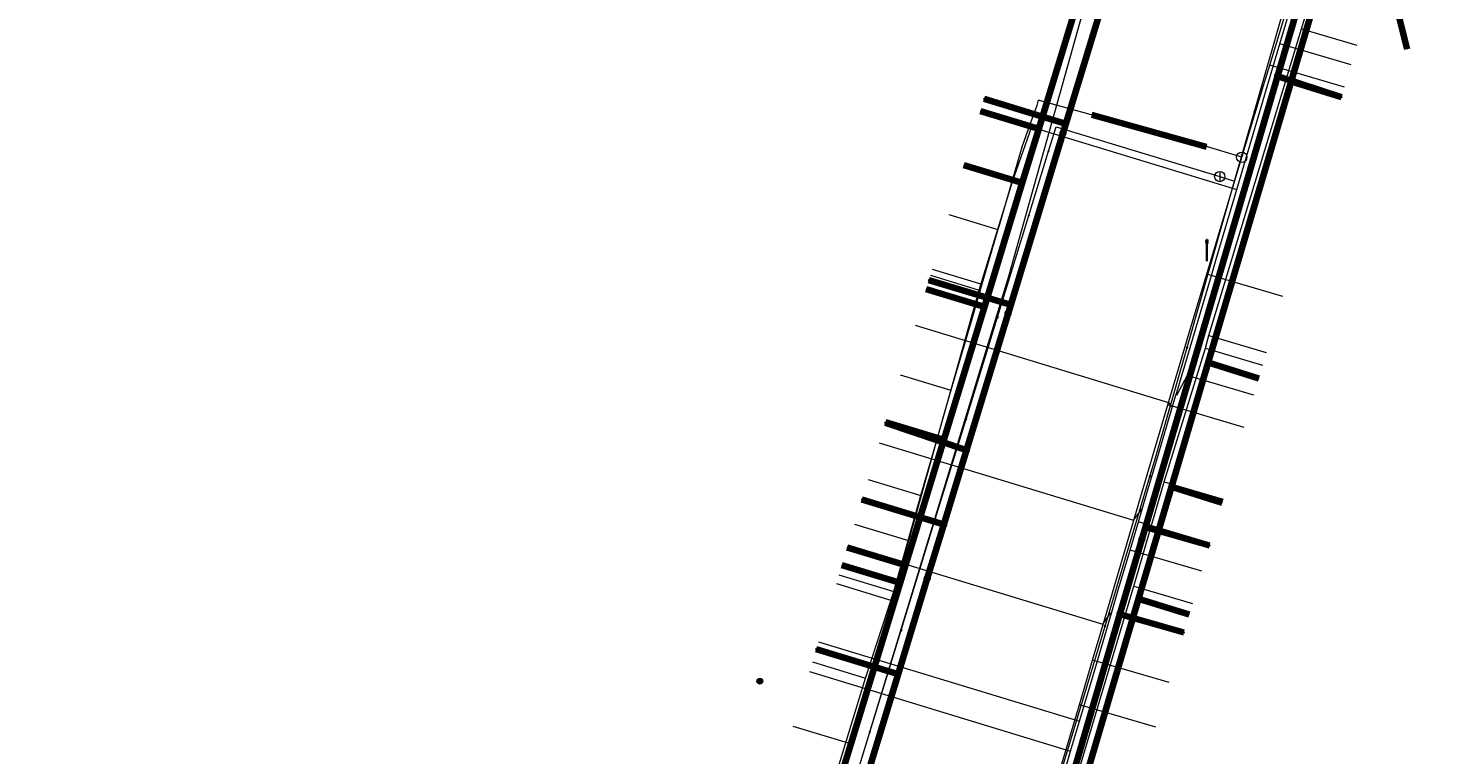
# Model space of a CAD drawing. Extents: x 152558 to 154479, y 462974 to 463683.
# Tile 340 of 638: x 154090 to 154144, y 463283 to 463311. Entities that reach past the tile are written whole.
import ezdxf
from ezdxf.enums import TextEntityAlignment as Align
from ezdxf.lldxf.tags import DXFTag

# ---------------------------------------------------------------- set-up
doc = ezdxf.new("R2010")
doc.units = 0
doc.header["$LTSCALE"] = 0.2
doc.layers.get('0').update_dxf_attribs({"linetype": 'CONTINUOUS'})
for name, color, linetype, lineweight in [('B-RO-KL-DATA_COAXIAAL_17_ZIGGO BV-G', 90, 'KL-DATA-N', 18), ('B-RO-KL-DATA_COAXIAAL_7_ZIGGO BV-G', 90, 'KL-DATA-N', 18), ('B-RO-KL-DATA_DUCT_ZIGGO BV-G', 90, 'CONTINUOUS', 100), ('B-RO-KL-DATA_HULPSTUK_KPN BV-S', 90, 'CONTINUOUS', 25), ('B-RO-KL-DATA_KABELBED_KPN BV-G', 90, 'CONTINUOUS', 100), ('B-RO-KL-DATA_KABELBED_ZIGGO BV-G', 90, 'CONTINUOUS', 100), ('B-RO-KL-DATA_REGGEFIBER OPERATOR BV-G', 90, 'KL-DATA-N', 18), ('B-RO-KL-ET_LS_400 V_STEDIN NETBEHEER BV-G', 190, 'KL-LS-N', 18), ('B-RO-KL-ET_LS_GEMEENTE AMERSFOORT-S', 190, 'CONTINUOUS', 25), ('B-RO-KL-GAS_LD_HULPSTUK_STEDIN NETBEHEER BV-S', 50, 'CONTINUOUS', 25), ('B-RO-KL-GAS_LD_MANTELBUIS_ASBESTCEMENT_124_STEDIN NETBEHEER BV-G', 50, 'CONTINUOUS', 100), ('B-RO-KL-GAS_LD_PE_32_0.1 BAR_STEDIN NETBEHEER BV-G', 50, 'KL-GAS-LD-N', 18), ('B-RO-KL-GAS_LD_PVC_63_0.1 BAR_STEDIN NETBEHEER BV-G', 50, 'KL-GAS-LD-N', 18), ('B-RO-KL-WATER_100_VITENS-G', 170, 'KL-WATER-N', 18), ('B-RO-KL-WATER_HULPSTUK_VITENS-S', 170, 'CONTINUOUS', 25)]:
    doc.layers.add(name, color=color, linetype=linetype, lineweight=lineweight)
doc.styles.add('NLCS-ISO', font='NLCS-ISO.ttf')
tags = doc.linetypes.add('KL-DATA-N', pattern='A,4,-1,[101,NLCS.SHX,S=0.5,R=0,X=0,Y=0],-1,4,-1,["D",Standard,S=1,R=0,X=-0.25,Y=-0.5],-1.5', length=12.5).pattern_tags.tags
tags[18] = DXFTag(74, 10)
tags = doc.linetypes.add('KL-GAS-LD-N', pattern='A,4,-1,[69,NLCS.SHX,S=0.5,R=0,X=0,Y=0],-1,4,-1,["L",Standard,S=1,R=0,X=0.25,Y=-0.5],-2', length=13).pattern_tags.tags
tags[18] = DXFTag(74, 10)
tags = doc.linetypes.add('KL-LS-N', pattern='A,4,-1,[103,NLCS.SHX,S=0.75,R=0,X=0,Y=0],-1,4,-1,["L",Standard,S=1,R=0,X=0,Y=-0.5],-2', length=13).pattern_tags.tags
tags[18] = DXFTag(74, 10)
doc.linetypes.add('KL-WATER-N', pattern='A,7,-0.5,[168,NLCS.SHX,S=0.75,R=0,X=0.75,Y=0],-2', length=9.5)

# ---------------------------------------------------------------- blocks, each defined once
blk = doc.blocks.new('SKL-WTB_HULP_T STUK-SO')
at = {"color": 0, "linetype": 'ByBlock', "lineweight": 18}
blk.add_circle((0, 0), 1, dxfattribs=at)
at = {"color": 0, "linetype": 'ByBlock', "lineweight": -2, "style": 'NLCS-ISO'}
blk.add_text('T', height=1, dxfattribs=at).set_placement((0, 0), align=Align.MIDDLE_CENTER)
at = {"color": 0, "linetype": 'ByBlock', "lineweight": 18, "style": 'NLCS-ISO', "flags": 1}
for tag, p in [('TYPE', (1.5, 0)), ('OMSCHRIJVING', (1.5, -3)), ('LABEL', (1.5, -1.5))]:
    blk.add_attdef(tag, p, '', height=1, dxfattribs=at)
blk = doc.blocks.new('SKL-WTB_HULP_AFSLUITER-SO')
at = {"color": 0, "linetype": 'ByBlock', "lineweight": 18}
blk.add_lwpolyline([(0, 0.8), (0, -0.8)], dxfattribs=at)
blk.add_circle((0, 0), 1, dxfattribs=at)
at = {"color": 0, "linetype": 'ByBlock', "lineweight": 18, "style": 'NLCS-ISO', "flags": 1}
for tag, p in [('TYPE', (1.5, 0)), ('OMSCHRIJVING', (1.5, -3)), ('LABEL', (1.5, -1.5))]:
    blk.add_attdef(tag, p, '', height=1, dxfattribs=at)
blk = doc.blocks.new('SKL-WTB_HULP_OVERIG-SO')
at = {"color": 0, "linetype": 'ByBlock', "lineweight": 18}
for points in [[(-0.14, 0.14), (0.14, -0.14)], [(0.14, 0.14), (-0.14, -0.14)]]:
    blk.add_lwpolyline(points, dxfattribs=at)
at = {"color": 0, "linetype": 'ByBlock', "lineweight": 18, "style": 'NLCS-ISO', "flags": 1}
for tag, p in [('TYPE', (1.5, 0)), ('OMSCHRIJVING', (1.5, -3)), ('LABEL', (1.5, -1.5))]:
    blk.add_attdef(tag, p, '', height=1, dxfattribs=at)
blk = doc.blocks.new('SKL-WTB_HULP_MOF-SO')
at = {"linetype": 'ByBlock', "lineweight": 18}
h = blk.add_hatch(color=0, dxfattribs=at)
h.dxf.hatch_style = 1
h.paths.add_polyline_path([(-0.5625, 0, 1), (0.5625, 0, 1)])
at = {"color": 0, "linetype": 'ByBlock', "lineweight": 18}
blk.add_circle((0, 0), 0.5625, dxfattribs=at)
at = {"color": 0, "linetype": 'ByBlock', "lineweight": 18, "style": 'NLCS-ISO', "flags": 1}
for tag, p in [('TYPE', (1.5, 0)), ('OMSCHRIJVING', (1.5, -3)), ('LABEL', (1.5, -1.5))]:
    blk.add_attdef(tag, p, '', height=1, dxfattribs=at)
blk = doc.blocks.new('SKL-ET_LS_MAST-SO')
for p, q in [((-0.05, 2.07), (0.05, 2.07)), ((-0.05, -2), (0.05, -2))]:
    blk.add_line(p, q)
for points in [[(-0.18, 1.76), (-0.22, 1.76), (-0.22, 1.84), (-0.18, 1.84), (-0.18, 1.79)], [(-0.18, 1.49), (-0.22, 1.49), (-0.22, 1.57), (-0.18, 1.57), (-0.18, 1.52)], [(-0.18, 1.79), (-0.05, 1.79)], [(-0.18, 1.76), (-0.05, 1.76)], [(-0.18, 1.52), (-0.05, 1.52)], [(-0.18, 1.49), (-0.05, 1.49)], [(-0.05, -2), (-0.05, 2.07)], [(0.05, -2), (0.05, 2.07)], [(0.18, 1.92), (0.05, 1.92)], [(0.18, 1.89), (0.05, 1.89)], [(0.18, 1.66), (0.05, 1.66)], [(0.18, 1.63), (0.05, 1.63)], [(0.18, 1.39), (0.05, 1.39)], [(0.18, 1.36), (0.05, 1.36)], [(0.18, 1.89), (0.22, 1.89), (0.22, 1.97), (0.18, 1.97), (0.18, 1.92)], [(0.18, 1.63), (0.22, 1.63), (0.22, 1.71), (0.18, 1.71), (0.18, 1.66)], [(0.18, 1.36), (0.22, 1.36), (0.22, 1.44), (0.18, 1.44), (0.18, 1.39)]]:
    blk.add_lwpolyline(points)

msp = doc.modelspace()

# ---------------------------------------------------------------- linework, layer by layer
at = {"layer": 'B-RO-KL-DATA_COAXIAAL_17_ZIGGO BV-G', "flags": 128}
for points in [[(154029.423, 463067.701), (154029.759, 463068.216), (154030.431, 463067.778), (154032.513, 463066.421), (154034.757, 463064.958), (154035.105, 463064.731), (154035.088, 463064.739), (154037.116, 463063.552), (154038.186, 463062.976), (154039.185, 463062.438), (154041.293, 463061.398), (154042.618, 463060.802), (154043.436, 463060.434), (154045.612, 463059.547), (154049.426, 463058.097), (154049.598, 463058.048), (154053.749, 463056.86), (154054.222, 463056.717), (154055.179, 463056.426), (154062.379, 463054.242), (154063.034, 463054.043), (154063.416, 463053.927), (154065.581, 463064.581), (154065.683, 463065.086), (154065.733, 463065.331), (154065.783, 463065.576), (154066.035, 463066.813), (154066.141, 463067.338), (154067.908, 463073.246), (154068.235, 463074.339), (154068.378, 463074.818), (154069.069, 463077.126), (154069.557, 463078.757), (154071.085, 463083.865), (154073.364, 463091.552), (154074.202, 463094.379), (154075.223, 463097.823), (154075.892, 463100.08), (154076.49, 463102.097), (154076.747, 463102.964), (154077.918, 463106.914), (154078.281, 463108.137), (154078.839, 463110.019), (154078.979, 463110.486), (154080.627, 463115.995), (154082.046, 463120.735), (154082.419, 463121.982), (154084.628, 463129.363), (154085.76, 463133.145), (154087.15, 463137.791), (154087.208, 463137.986), (154089.173, 463144.55), (154090.892, 463150.296), (154091.248, 463151.484), (154093.273, 463158.25), (154093.961, 463160.549), (154094.978, 463163.947), (154097.098, 463171.032), (154098.485, 463175.667), (154099.623, 463179.468), (154099.852, 463180.234), (154101.902, 463187.084), (154102.176, 463188), (154102.218, 463188.14), (154102.339, 463188.546), (154103.573, 463192.668), (154104.95, 463197.267), (154105.35, 463198.604), (154105.692, 463199.745), (154106.347, 463201.907), (154107.668, 463206.268), (154109.986, 463213.926), (154112.009, 463220.604), (154112.984, 463224.011), (154113.107, 463224.444), (154113.176, 463224.684), (154113.245, 463224.924), (154113.314, 463225.164), (154113.383, 463225.404), (154113.752, 463226.697), (154114.681, 463229.943), (154114.925, 463230.798), (154115.069, 463231.3), (154116.966, 463237.403), (154117.855, 463240.265), (154118.861, 463243.503), (154119.375, 463245.238), (154120.117, 463247.745), (154120.83, 463250), (154121.727, 463252.934), (154122.93, 463256.871), (154124.576, 463262.255), (154124.763, 463262.888), (154125.681, 463266.002), (154128.19, 463274.512), (154129.486, 463278.909), (154129.801, 463279.979), (154130, 463280.653), (154130.509, 463282.378), (154132.517, 463289.187), (154133.79, 463293.506), (154135.205, 463298.304), (154138.408, 463309.168), (154140.696, 463316.923), (154141.004, 463317.969), (154142.06, 463321.549), (154143.28, 463325.687), (154145.538, 463333.347), (154145.833, 463334.348), (154146.358, 463336.128), (154153.347, 463335.311), (154160.381, 463335.067), (154167.181, 463335.385), (154167.411, 463335.396), (154168.811, 463335.576), (154168.413, 463334.85), (154168.17, 463334.406), (154168.055, 463334.197), (154167.746, 463333.633), (154167.455, 463333.103), (154167.402, 463333.006), (154167.318, 463332.853), (154167.079, 463332.418), (154166.84, 463331.982), (154167.495, 463331.589), (154167.996, 463331.289), (154168.335, 463331.085), (154168.284, 463330.999)], [(154121.26, 463222.009), (154121.106, 463221.509), (154119.049, 463222.143), (154118.004, 463222.465), (154117.14, 463222.731), (154115.992, 463223.085), (154113.804, 463223.758), (154112.984, 463224.011), (154113.107, 463224.444), (154113.176, 463224.684), (154113.245, 463224.924), (154113.314, 463225.164), (154113.383, 463225.404), (154113.752, 463226.697), (154114.681, 463229.943), (154114.925, 463230.798), (154115.069, 463231.3), (154116.966, 463237.403), (154117.855, 463240.265), (154118.861, 463243.503), (154119.375, 463245.238), (154120.117, 463247.745), (154120.83, 463250), (154121.727, 463252.934), (154122.93, 463256.871), (154124.576, 463262.255), (154124.763, 463262.888), (154125.681, 463266.002), (154128.19, 463274.512), (154129.486, 463278.909), (154129.801, 463279.979), (154130, 463280.653), (154130.509, 463282.378), (154132.517, 463289.187), (154133.79, 463293.506), (154135.205, 463298.304), (154138.408, 463309.168), (154140.696, 463316.923), (154141.004, 463317.969), (154142.06, 463321.549), (154143.28, 463325.687), (154145.538, 463333.347), (154145.833, 463334.348), (154146.358, 463336.128), (154153.347, 463335.311), (154160.381, 463335.067), (154167.181, 463335.385), (154167.411, 463335.396), (154168.811, 463335.576), (154168.413, 463334.85), (154168.17, 463334.406), (154168.055, 463334.197), (154167.746, 463333.633), (154167.455, 463333.103), (154167.402, 463333.006), (154167.318, 463332.853), (154167.079, 463332.418), (154166.84, 463331.982), (154167.495, 463331.589), (154167.996, 463331.289), (154168.335, 463331.085), (154168.284, 463330.999)], [(154120.958, 462987.819), (154120.001, 462988.092), (154120.028, 462988.188), (154120.055, 462988.284), (154120.083, 462988.38), (154120.138, 462988.573), (154119.942, 462988.629), (154115.31, 462989.247), (154114.779, 462989.398), (154117.263, 462997.747), (154117.277, 462997.795), (154117.353, 462998.048), (154118.486, 463001.854), (154119.86, 463003.272), (154120.988, 463004.21), (154121.556, 463004.721), (154121.981, 463005.428), (154129.22, 463033.412), (154129.153, 463033.787), (154128.861, 463034.161), (154128.4, 463034.481), (154130.728, 463033.802), (154132.44, 463033.303), (154132.972, 463033.148), (154133.217, 463033.077), (154133.554, 463032.979), (154134.362, 463035.752), (154135.133, 463043.855), (154135.128, 463043.856), (154126.108, 463046.44), (154100.207, 463054.123), (154097.399, 463054.694), (154067.442, 463063.942), (154067.032, 463064.437), (154066.649, 463064.812), (154066.348, 463065.256), (154066.14, 463065.75), (154066.035, 463066.276), (154066.035, 463066.813), (154066.141, 463067.338), (154067.908, 463073.246), (154068.235, 463074.339), (154068.378, 463074.818), (154069.069, 463077.126), (154069.557, 463078.757), (154071.085, 463083.865), (154073.364, 463091.552), (154074.202, 463094.379), (154075.223, 463097.823), (154075.892, 463100.08), (154076.49, 463102.097), (154076.747, 463102.964), (154077.918, 463106.914), (154078.281, 463108.137), (154078.839, 463110.019), (154078.979, 463110.486), (154080.627, 463115.995), (154082.046, 463120.735), (154082.419, 463121.982), (154084.628, 463129.363), (154085.76, 463133.145), (154087.15, 463137.791), (154087.208, 463137.986), (154089.173, 463144.55), (154090.892, 463150.296), (154091.248, 463151.484), (154093.273, 463158.25), (154093.961, 463160.549), (154094.978, 463163.947), (154097.098, 463171.032), (154098.485, 463175.667), (154099.623, 463179.468), (154099.852, 463180.234), (154101.902, 463187.084), (154102.176, 463188), (154102.218, 463188.14), (154102.339, 463188.546), (154103.573, 463192.668), (154104.95, 463197.267), (154105.35, 463198.604), (154105.692, 463199.745), (154106.347, 463201.907), (154107.668, 463206.268), (154109.986, 463213.926), (154112.009, 463220.604), (154112.984, 463224.011), (154113.107, 463224.444), (154113.176, 463224.684), (154113.245, 463224.924), (154113.314, 463225.164), (154113.383, 463225.404), (154113.752, 463226.697), (154114.681, 463229.943), (154114.925, 463230.798), (154115.069, 463231.3), (154116.966, 463237.403), (154117.855, 463240.265), (154118.861, 463243.503), (154119.375, 463245.238), (154120.117, 463247.745), (154120.83, 463250), (154121.727, 463252.934), (154122.93, 463256.871), (154124.576, 463262.255), (154124.763, 463262.888), (154125.681, 463266.002), (154128.19, 463274.512), (154129.486, 463278.909), (154129.801, 463279.979), (154130, 463280.653), (154130.509, 463282.378), (154132.517, 463289.187), (154133.79, 463293.506), (154135.205, 463298.304), (154138.408, 463309.168), (154140.696, 463316.923), (154141.004, 463317.969), (154142.06, 463321.549), (154143.28, 463325.687), (154145.538, 463333.347), (154147.832, 463332.656), (154150.74, 463331.14), (154156.152, 463328.32), (154158.551, 463327.07), (154162.502, 463324.904), (154162.629, 463324.835), (154162.853, 463324.712), (154163.126, 463325.209), (154163.171, 463325.292), (154163.868, 463326.562), (154165.89, 463330.249), (154166.058, 463330.556), (154166.153, 463330.729), (154166.421, 463331.217), (154166.541, 463331.436), (154166.649, 463331.633), (154166.661, 463331.655), (154166.781, 463331.874), (154167.43, 463331.512), (154167.876, 463331.244), (154168.284, 463330.999)], [(154130.119, 463279.882), (154129.801, 463279.979), (154130, 463280.653), (154130.509, 463282.378), (154132.517, 463289.187), (154133.79, 463293.506), (154135.205, 463298.304), (154138.408, 463309.168), (154140.696, 463316.923), (154141.004, 463317.969), (154140.469, 463318.129), (154134.719, 463319.845), (154134.476, 463319.917), (154135.678, 463323.942), (154133.891, 463324.475), (154132.36, 463324.932), (154131.412, 463325.287)]]:
    msp.add_lwpolyline(points, dxfattribs=at)
at = {"layer": 'B-RO-KL-DATA_COAXIAAL_7_ZIGGO BV-G', "flags": 128}
for points in [[(154130.119, 463279.882), (154129.801, 463279.979), (154130, 463280.653), (154130.509, 463282.378), (154132.517, 463289.187), (154133.79, 463293.506), (154135.205, 463298.304), (154138.408, 463309.168), (154140.696, 463316.923), (154141.004, 463317.969), (154142.895, 463310.415)], [(154130.119, 463279.882), (154129.801, 463279.979), (154130, 463280.653), (154130.509, 463282.378), (154132.517, 463289.187), (154133.79, 463293.506), (154135.205, 463298.304), (154138.408, 463309.168), (154140.362, 463308.556)], [(154130.119, 463279.882), (154129.801, 463279.979), (154128.838, 463280.274), (154121.532, 463282.516), (154121.133, 463282.638), (154123.318, 463289.801), (154123.525, 463290.479), (154125.001, 463295.318), (154126.569, 463300.46), (154128.028, 463305.246), (154128.666, 463307.335), (154126.416, 463308.021)], [(154130.119, 463279.882), (154129.801, 463279.979), (154128.838, 463280.274), (154121.532, 463282.516), (154121.133, 463282.638), (154123.318, 463289.801), (154123.525, 463290.479), (154125.001, 463295.318), (154126.569, 463300.46), (154128.028, 463305.246), (154125.779, 463305.932)], [(154130.119, 463279.882), (154129.801, 463279.979), (154128.838, 463280.274), (154121.532, 463282.516), (154121.133, 463282.638), (154123.318, 463289.801), (154123.525, 463290.479), (154125.001, 463295.318), (154126.569, 463300.46), (154124.315, 463301.147)], [(154130.119, 463279.882), (154129.801, 463279.979), (154130, 463280.653), (154130.509, 463282.378), (154132.517, 463289.187), (154133.79, 463293.506), (154135.205, 463298.304), (154137.158, 463297.692)], [(154130.119, 463279.882), (154129.801, 463279.979), (154130, 463280.653), (154130.509, 463282.378), (154132.517, 463289.187), (154133.79, 463293.506), (154135.205, 463298.304), (154137.158, 463297.692)], [(154130.119, 463279.882), (154129.801, 463279.979), (154128.838, 463280.274), (154121.532, 463282.516), (154121.133, 463282.638), (154123.318, 463289.801), (154123.525, 463290.479), (154125.001, 463295.318), (154122.747, 463296.005)], [(154130.119, 463279.882), (154129.801, 463279.979), (154130, 463280.653), (154130.509, 463282.378), (154132.517, 463289.187), (154133.79, 463293.506), (154135.745, 463292.894)], [(154130.119, 463279.882), (154129.801, 463279.979), (154128.838, 463280.274), (154121.532, 463282.516), (154121.133, 463282.638), (154123.318, 463289.801), (154123.525, 463290.479), (154121.276, 463291.165)], [(154130.119, 463279.882), (154129.801, 463279.979), (154128.838, 463280.274), (154121.532, 463282.516), (154121.133, 463282.638), (154123.318, 463289.801), (154121.069, 463290.487)], [(154130.119, 463279.882), (154129.801, 463279.979), (154130, 463280.653), (154130.509, 463282.378), (154132.517, 463289.187), (154134.473, 463288.575)], [(154130.119, 463279.882), (154129.801, 463279.979), (154130, 463280.653), (154130.509, 463282.378), (154132.517, 463289.187), (154134.473, 463288.575)]]:
    msp.add_lwpolyline(points, dxfattribs=at)
at = {"layer": 'B-RO-KL-DATA_DUCT_ZIGGO BV-G', "flags": 128}
for points in [[(154113.314, 463225.164), (154114.681, 463229.943), (154114.925, 463230.798), (154116.966, 463237.403), (154117.855, 463240.265), (154119.375, 463245.238), (154120.117, 463247.745), (154121.727, 463252.934), (154122.93, 463256.871), (154124.763, 463262.888), (154125.681, 463266.002), (154128.19, 463274.512), (154129.801, 463279.979), (154130, 463280.653), (154130.509, 463282.378), (154132.517, 463289.187), (154133.79, 463293.506), (154135.205, 463298.304), (154138.408, 463309.168), (154141.004, 463317.969), (154142.06, 463321.549)], [(154141.004, 463317.969), (154138.408, 463309.168), (154135.205, 463298.304), (154133.79, 463293.506), (154132.517, 463289.187), (154130.509, 463282.378), (154130, 463280.653), (154129.801, 463279.979), (154128.19, 463274.512), (154125.681, 463266.002), (154124.763, 463262.888), (154122.93, 463256.871), (154121.727, 463252.934), (154120.117, 463247.745), (154119.375, 463245.238), (154117.855, 463240.265), (154116.966, 463237.403), (154114.925, 463230.798), (154114.681, 463229.943), (154113.314, 463225.164), (154113.245, 463224.924), (154113.176, 463224.684)], [(154117.855, 463240.265), (154119.375, 463245.238), (154120.117, 463247.745), (154121.727, 463252.934), (154122.93, 463256.871), (154124.763, 463262.888), (154125.681, 463266.002), (154128.19, 463274.512), (154129.801, 463279.979), (154130, 463280.653), (154130.509, 463282.378), (154132.517, 463289.187), (154133.79, 463293.506), (154135.205, 463298.304), (154138.408, 463309.168), (154141.004, 463317.969)], [(154141.004, 463317.969), (154138.408, 463309.168), (154135.205, 463298.304), (154133.79, 463293.506), (154132.517, 463289.187), (154130.509, 463282.378), (154130, 463280.653), (154129.801, 463279.979), (154128.19, 463274.512), (154125.681, 463266.002), (154124.763, 463262.888), (154122.93, 463256.871), (154121.727, 463252.934), (154120.117, 463247.745), (154119.375, 463245.238), (154117.855, 463240.265)], [(154141.004, 463317.969), (154138.408, 463309.168), (154135.205, 463298.304), (154133.79, 463293.506), (154132.517, 463289.187), (154130.509, 463282.378), (154130, 463280.653), (154129.801, 463279.979), (154128.19, 463274.512), (154125.681, 463266.002), (154124.763, 463262.888), (154122.93, 463256.871), (154121.727, 463252.934), (154120.117, 463247.745), (154119.375, 463245.238), (154117.855, 463240.265)]]:
    msp.add_lwpolyline(points, dxfattribs=at)
at = {"layer": 'B-RO-KL-DATA_KABELBED_KPN BV-G', "flags": 128}
for points in [[(154119.496, 463247.411), (154119.581, 463247.695), (154120.271, 463250), (154121.568, 463254.33), (154121.585, 463254.388), (154127.444, 463273.707), (154131.804, 463288.592), (154132.647, 463291.471), (154132.787, 463291.95), (154138.196, 463310.417), (154138.569, 463311.688), (154144.152, 463330.58), (154145.347, 463334.625)], [(154112.004, 463249.705), (154112.097, 463250), (154113.001, 463252.866), (154114.314, 463257.025), (154114.482, 463257.576), (154114.86, 463258.817), (154116.693, 463264.828), (154117.014, 463265.88), (154117.159, 463266.354), (154119.416, 463273.757), (154119.562, 463274.235), (154121.689, 463281.211), (154123.234, 463286.277), (154124.36, 463289.968), (154124.998, 463292.06), (154125.873, 463294.929), (154127.48, 463300.201), (154127.583, 463300.539), (154129.6, 463307.151), (154129.716, 463307.531), (154135.472, 463326.408)], [(154137.89, 463309.369), (154140.358, 463308.557)], [(154129.6, 463307.151), (154129.716, 463307.531), (154126.559, 463308.488)], [(154127.48, 463300.201), (154127.583, 463300.539), (154124.425, 463301.491)], [(154125.873, 463294.929), (154122.744, 463295.979)], [(154124.998, 463292.06), (154121.84, 463293.014)], [(154132.647, 463291.471), (154132.787, 463291.95), (154135.257, 463291.243)], [(154124.36, 463289.968), (154123.234, 463286.277), (154120.079, 463287.238)], [(154131.804, 463288.592), (154134.268, 463287.885)]]:
    msp.add_lwpolyline(points, dxfattribs=at)
at = {"layer": 'B-RO-KL-DATA_KABELBED_ZIGGO BV-G', "flags": 128}
for points in [[(154128.666, 463307.335), (154132.81, 463320.929)], [(154138.408, 463309.168), (154141.004, 463317.969)], [(154141.004, 463317.969), (154142.895, 463310.415)], [(154135.205, 463298.304), (154138.408, 463309.168)], [(154140.362, 463308.556), (154138.408, 463309.168)], [(154126.416, 463308.021), (154128.666, 463307.335)], [(154128.028, 463305.246), (154128.666, 463307.335)], [(154125.779, 463305.932), (154128.028, 463305.246)], [(154126.569, 463300.46), (154128.028, 463305.246)], [(154124.315, 463301.147), (154126.569, 463300.46)], [(154125.001, 463295.318), (154126.569, 463300.46)], [(154133.79, 463293.506), (154135.205, 463298.304)], [(154137.158, 463297.692), (154135.205, 463298.304)], [(154122.747, 463296.005), (154125.001, 463295.318)], [(154123.525, 463290.479), (154125.001, 463295.318)], [(154132.517, 463289.187), (154133.79, 463293.506)], [(154135.745, 463292.894), (154133.79, 463293.506)], [(154121.276, 463291.165), (154123.525, 463290.479)], [(154121.069, 463290.487), (154123.318, 463289.801)], [(154123.318, 463289.801), (154123.525, 463290.479)], [(154121.133, 463282.638), (154123.318, 463289.801)], [(154130.509, 463282.378), (154132.517, 463289.187)], [(154134.473, 463288.575), (154132.517, 463289.187)]]:
    msp.add_lwpolyline(points, dxfattribs=at)
at = {"layer": 'B-RO-KL-DATA_REGGEFIBER OPERATOR BV-G', "flags": 128}
for points in [[(154118.092, 463222.602), (154113.086, 463224.152), (154113.374, 463225.618), (154113.578, 463226.666), (154115.502, 463233.307), (154116.345, 463236.027), (154118.388, 463242.938), (154119.664, 463247.169), (154121.901, 463254.566), (154122.376, 463256.481), (154124.87, 463264.699), (154125.171, 463265.549), (154127.298, 463272.668), (154129.348, 463279.574), (154129.765, 463281.039), (154132.339, 463289.672), (154133.508, 463293.698), (154135.103, 463298.862), (154135.231, 463299.351), (154138.817, 463311.2), (154141.096, 463318.692), (154145.533, 463333.272)], [(154138.817, 463311.2), (154141.096, 463318.692), (154142.122, 463318.331), (154143.438, 463317.939)], [(154135.231, 463299.351), (154138.817, 463311.2)], [(154138.817, 463311.2), (154140.951, 463310.571)], [(154127.655, 463305.3), (154128.406, 463307.42), (154126.419, 463308.026)], [(154125.763, 463305.877), (154127.655, 463305.3)], [(154126.371, 463301.109), (154127.655, 463305.3)], [(154124.485, 463301.687), (154126.371, 463301.109)], [(154124.775, 463295.442), (154126.371, 463301.109)], [(154133.508, 463293.698), (154135.103, 463298.862)], [(154135.103, 463298.862), (154135.231, 463299.351)], [(154135.103, 463298.862), (154137.31, 463298.212)], [(154135.231, 463299.351), (154137.453, 463298.697)], [(154122.784, 463296.049), (154122.8, 463296.1)], [(154122.784, 463296.049), (154124.775, 463295.442)], [(154124.113, 463293.175), (154124.775, 463295.442)], [(154122.079, 463293.796), (154124.113, 463293.175)], [(154132.339, 463289.672), (154133.508, 463293.698)], [(154133.508, 463293.698), (154135.783, 463293.028)], [(154123.078, 463289.461), (154124.113, 463293.175)], [(154120.954, 463290.109), (154123.078, 463289.461)], [(154129.765, 463281.039), (154132.339, 463289.672)], [(154132.339, 463289.672), (154134.599, 463289.006)], [(154121.973, 463286.126), (154123.078, 463289.461)], [(154119.929, 463286.749), (154121.973, 463286.126)], [(154120.784, 463282.188), (154121.973, 463286.126)]]:
    msp.add_lwpolyline(points, dxfattribs=at)
at = {"layer": 'B-RO-KL-ET_LS_400 V_STEDIN NETBEHEER BV-G', "flags": 128}
for points in [[(154090.563, 463151.675), (154090.894, 463152.799), (154091.625, 463155.279), (154091.957, 463156.406), (154092.059, 463156.751), (154092.684, 463158.87), (154092.87, 463159.502), (154093.164, 463160.5), (154093.495, 463161.623), (154094.034, 463163.452), (154094.239, 463164.147), (154094.578, 463165.298), (154094.659, 463165.573), (154095.097, 463167.056), (154095.199, 463167.403), (154095.728, 463169.196), (154095.825, 463169.526), (154096.364, 463171.356), (154096.771, 463172.738), (154096.989, 463173.476), (154097.054, 463173.696), (154097.394, 463174.85), (154097.609, 463175.581), (154098.153, 463177.428), (154098.159, 463177.448), (154098.525, 463178.688), (154098.773, 463179.531), (154099.398, 463181.651), (154099.937, 463183.482), (154100.02, 463183.763), (154100.443, 463185.202), (154100.83, 463186.514), (154100.833, 463186.523), (154101.326, 463188.194), (154102.401, 463191.711), (154102.54, 463192.166), (154102.916, 463193.394), (154103.246, 463194.473), (154103.866, 463196.502), (154103.885, 463196.564), (154104.127, 463197.356), (154104.596, 463198.886), (154104.81, 463199.587), (154105.034, 463200.321), (154105.192, 463200.839), (154105.657, 463202.358), (154106.014, 463203.525), (154106.238, 463204.258), (154107.303, 463207.742), (154107.857, 463209.553), (154108.001, 463210.024), (154108.507, 463211.679), (154108.543, 463211.797), (154108.789, 463212.602), (154109.011, 463213.33), (154109.347, 463214.428), (154109.82, 463216.063), (154110.148, 463217.195), (154111.371, 463221.42), (154112.516, 463225.378), (154112.608, 463225.696), (154112.971, 463226.952), (154113.661, 463229.336), (154114.15, 463231.024), (154114.673, 463232.832), (154114.779, 463233.198), (154114.835, 463233.38), (154115.365, 463235.104), (154115.512, 463235.582), (154115.878, 463236.775), (154116.188, 463237.785), (154117.162, 463240.956), (154117.72, 463242.771), (154117.765, 463242.917), (154117.867, 463243.249), (154118.091, 463243.978), (154119.06, 463247.133), (154119.581, 463248.827), (154120.437, 463251.654), (154120.524, 463251.943), (154121.157, 463254.052), (154121.353, 463254.705), (154121.721, 463255.932), (154122.065, 463257.079), (154122.079, 463257.127), (154122.176, 463257.448), (154123.525, 463261.939), (154123.636, 463262.31), (154123.782, 463262.796), (154124.356, 463264.708), (154124.516, 463265.243), (154124.902, 463266.53), (154125.7, 463269.186), (154126.362, 463271.392), (154126.427, 463271.61), (154126.887, 463273.142), (154128.101, 463277.232), (154128.424, 463278.324), (154128.669, 463279.151), (154128.903, 463279.943), (154129.13, 463280.71), (154129.482, 463281.9), (154129.762, 463282.846), (154129.897, 463283.302), (154130.238, 463284.453), (154130.762, 463286.224), (154131.475, 463288.635), (154131.739, 463289.526), (154132.195, 463291.067), (154132.516, 463292.154), (154132.66, 463292.64), (154132.908, 463293.477), (154133.188, 463294.424), (154133.822, 463296.567), (154133.964, 463297.046), (154133.996, 463297.155), (154135.334, 463301.676), (154135.518, 463302.297), (154136.314, 463304.989), (154136.686, 463306.248), (154137.399, 463308.657), (154137.978, 463310.613), (154139.464, 463315.638), (154140.3, 463318.465), (154140.559, 463319.339), (154142.507, 463325.921), (154144.826, 463333.761), (154145.043, 463334.17), (154145.35, 463334.531), (154145.611, 463334.715), (154145.835, 463334.803), (154146.002, 463334.825), (154146.345, 463334.798), (154155.034, 463331.63), (154157.578, 463330.212), (154159.988, 463328.868), (154161.786, 463327.866), (154163.431, 463326.949), (154164.822, 463326.174), (154168.522, 463324.111), (154175.66, 463320.132)], [(154134.957, 463328.315), (154133.008, 463321.293), (154127.499, 463301.628), (154116.12, 463264.317), (154111.648, 463250), (154104.814, 463226.651)], [(154140.725, 463309.804), (154137.978, 463310.613)], [(154126.413, 463308.009), (154126.891, 463307.864)], [(154126.891, 463307.864), (154136.314, 463304.989)], [(154123.895, 463299.752), (154133.673, 463296.769), (154133.822, 463296.567)], [(154136.967, 463297.049), (154134.397, 463297.806), (154133.983, 463297.04), (154133.964, 463297.046)], [(154122.511, 463295.214), (154132.327, 463292.219), (154132.641, 463292.646), (154132.66, 463292.64)], [(154135.286, 463291.339), (154132.516, 463292.154)], [(154121.289, 463291.209), (154131.14, 463288.206), (154131.456, 463288.641), (154131.475, 463288.635)], [(154134.965, 463290.252), (154132.195, 463291.067)], [(154120.166, 463287.525), (154130.238, 463284.453)], [(154119.816, 463286.377), (154129.897, 463283.302)]]:
    msp.add_lwpolyline(points, dxfattribs=at)
at = {"layer": 'B-RO-KL-GAS_LD_MANTELBUIS_ASBESTCEMENT_124_STEDIN NETBEHEER BV-G', "flags": 128}
msp.add_lwpolyline([(154130.714, 463307.871), (154135.147, 463306.643)], dxfattribs=at)
at = {"layer": 'B-RO-KL-GAS_LD_PE_32_0.1 BAR_STEDIN NETBEHEER BV-G', "flags": 128}
for points in [[(154140.471, 463308.941), (154137.585, 463309.791)], [(154126.417, 463308.025), (154128.325, 463307.497)], [(154125.198, 463304.025), (154127.09, 463303.448)], [(154124.556, 463301.92), (154126.473, 463301.336)], [(154138.09, 463300.859), (154135.151, 463301.725)], [(154123.311, 463297.839), (154125.277, 463297.239)], [(154136.6, 463295.802), (154133.646, 463296.672)], [(154121.552, 463292.07), (154123.64, 463291.433)], [(154120.852, 463289.774), (154122.992, 463289.122)], [(154133.698, 463285.95), (154130.748, 463286.819)], [(154133.189, 463284.224), (154130.237, 463285.093)], [(154119.173, 463284.27), (154121.44, 463283.578)]]:
    msp.add_lwpolyline(points, dxfattribs=at)
at = {"layer": 'B-RO-KL-GAS_LD_PVC_63_0.1 BAR_STEDIN NETBEHEER BV-G', "flags": 128}
for points in [[(154136.505, 463306.236), (154137.345, 463309.002), (154137.585, 463309.791), (154138.529, 463312.898), (154139.689, 463316.715), (154140.119, 463318.13)], [(154136.505, 463306.236), (154135.18, 463306.636), (154128.648, 463308.445), (154128.591, 463308.239), (154128.325, 463307.497), (154128.019, 463306.632), (154127.133, 463303.595), (154127.09, 463303.448), (154126.473, 463301.336), (154126.079, 463299.987), (154125.277, 463297.239), (154125.003, 463296.301), (154123.646, 463291.456), (154123.64, 463291.433), (154122.992, 463289.122), (154122.582, 463287.657), (154121.57, 463284.042), (154121.44, 463283.578), (154120.833, 463281.411), (154120.627, 463280.732), (154119.987, 463278.624), (154119.725, 463277.763), (154119.403, 463276.702), (154118.233, 463272.854), (154118.088, 463272.381), (154116.705, 463267.886), (154116.547, 463267.373), (154115.753, 463264.792), (154115.456, 463263.828), (154114.091, 463259.355), (154114.067, 463259.276), (154113.061, 463255.896), (154113.034, 463255.804), (154112.089, 463252.631), (154111.494, 463250.673), (154110.031, 463245.948), (154109.819, 463245.264), (154109.291, 463243.56), (154109.017, 463242.675), (154107.809, 463238.775), (154107.682, 463238.366), (154106.992, 463236.068), (154106.649, 463234.923), (154105.644, 463231.574), (154105.423, 463230.836), (154104.762, 463228.633), (154104.473, 463227.671), (154103.531, 463224.532), (154103.142, 463223.235), (154102.521, 463221.153), (154102.485, 463221.031), (154100.98, 463215.935), (154100.928, 463215.759), (154100.215, 463213.345), (154099.617, 463211.318), (154098.009, 463205.864), (154098.005, 463205.852), (154097.032, 463202.536), (154096.617, 463201.121), (154096.194, 463199.681), (154095.762, 463198.208), (154094.456, 463193.759), (154094.426, 463193.655), (154092.843, 463188.342), (154092.729, 463187.961), (154092.24, 463186.33), (154091.726, 463184.612), (154090.908, 463181.88), (154090.637, 463180.975), (154089.553, 463177.356), (154089.236, 463176.29), (154088.724, 463174.564), (154088.353, 463173.314), (154087.152, 463169.266), (154086.831, 463168.182), (154086.319, 463166.456), (154086.132, 463165.825), (154084.856, 463161.511), (154084.546, 463160.461), (154084.235, 463159.407), (154083.419, 463156.644), (154081.791, 463151.126), (154081.748, 463150.978), (154081.214, 463149.155), (154080.751, 463147.574), (154079.608, 463143.669), (154079.249, 463142.445), (154078.8, 463140.91), (154078.401, 463139.53), (154077.227, 463135.455), (154076.896, 463134.306), (154076.454, 463132.769), (154075.71, 463130.187), (154074.466, 463125.868), (154073.646, 463123.022), (154073.352, 463122), (154071.513, 463116.047), (154071.495, 463115.988), (154070.923, 463114.136), (154070.518, 463112.821), (154069.407, 463109.04), (154069.079, 463107.923), (154068.515, 463106.004), (154068.207, 463104.956), (154066.914, 463100.553), (154066.698, 463099.819), (154066.153, 463097.894), (154065.625, 463096.033), (154064.992, 463093.8), (154064.57, 463092.589), (154072.533, 463090.241)], [(154111.979, 463224.28), (154112.8, 463226.997), (154113.204, 463228.41), (154114.567, 463233.184), (154115.136, 463235.175), (154115.356, 463235.945), (154115.82, 463237.57), (154115.958, 463238.054), (154116.812, 463240.766), (154117.43, 463242.73), (154118.862, 463247.277), (154119.573, 463249.627), (154120.425, 463252.446), (154120.751, 463253.525), (154121.44, 463255.806), (154122.137, 463258.111), (154122.924, 463260.715), (154123.555, 463262.774), (154124.996, 463267.479), (154125.426, 463268.887), (154126.201, 463271.497), (154126.734, 463273.291), (154127.08, 463274.457), (154128.016, 463277.611), (154129.495, 463282.593), (154130.237, 463285.093), (154130.748, 463286.819), (154131.228, 463288.452), (154132.789, 463293.759), (154133.646, 463296.672), (154134.509, 463299.585), (154135.151, 463301.725), (154136.505, 463306.236)]]:
    msp.add_lwpolyline(points, dxfattribs=at)
at = {"layer": 'B-RO-KL-WATER_100_VITENS-G', "flags": 128}
for points in [[(154136.23, 463305.318), (154136.996, 463308.001), (154138.091, 463311.832), (154139.341, 463315.788), (154140.041, 463318.005)], [(154104.243, 463225.837), (154104.938, 463228.096), (154105.868, 463231.118), (154107.078, 463235.053), (154108.007, 463238.075), (154109.498, 463242.924), (154110.341, 463245.665), (154111.919, 463250.795), (154113.497, 463255.924), (154114.708, 463259.86), (154116.005, 463264.076), (154116.934, 463267.098), (154118.425, 463271.946), (154119.355, 463274.968), (154120.875, 463279.91), (154120.933, 463280.098), (154122.143, 463284.033), (154123.354, 463287.968), (154124.673, 463292.255), (154125.862, 463296.12), (154127.072, 463300.055), (154128.282, 463303.99), (154129.047, 463306.472), (154129.335, 463307.406), (154135.658, 463305.491)], [(154135.658, 463305.491), (154136.23, 463305.318)], [(154111.993, 463224.107), (154112.571, 463226.021), (154113.33, 463228.548), (154114.75, 463233.276), (154116.21, 463238.138), (154117.67, 463243), (154118.938, 463247.22), (154120.178, 463251.349), (154121.914, 463257.128), (154123.374, 463261.99), (154124.917, 463267.127), (154125.826, 463270.155), (154127.92, 463277.127), (154129.407, 463282.079), (154131.226, 463288.134), (154132.962, 463293.913), (154133.175, 463294.623), (154134.393, 463298.887), (154136.23, 463305.318)]]:
    msp.add_lwpolyline(points, dxfattribs=at)

# ---------------------------------------------------------------- block references
at = {"layer": 'B-RO-KL-DATA_HULPSTUK_KPN BV-S', "xscale": 0.2, "yscale": 0.2, "zscale": 0.2}
for name, p in [('SKL-WTB_HULP_MOF-SO', (154137.89, 463309.369)), ('SKL-WTB_HULP_OVERIG-SO', (154137.89, 463309.369)), ('SKL-WTB_HULP_OVERIG-SO', (154126.559, 463308.488)), ('SKL-WTB_HULP_OVERIG-SO', (154140.358, 463308.557)), ('SKL-WTB_HULP_MOF-SO', (154129.6, 463307.151)), ('SKL-WTB_HULP_OVERIG-SO', (154129.6, 463307.151)), ('SKL-WTB_HULP_OVERIG-SO', (154124.425, 463301.491)), ('SKL-WTB_HULP_MOF-SO', (154127.48, 463300.201)), ('SKL-WTB_HULP_OVERIG-SO', (154127.48, 463300.201)), ('SKL-WTB_HULP_OVERIG-SO', (154122.744, 463295.979)), ('SKL-WTB_HULP_MOF-SO', (154125.873, 463294.929)), ('SKL-WTB_HULP_OVERIG-SO', (154125.873, 463294.929)), ('SKL-WTB_HULP_OVERIG-SO', (154121.84, 463293.014)), ('SKL-WTB_HULP_MOF-SO', (154124.998, 463292.06)), ('SKL-WTB_HULP_OVERIG-SO', (154124.998, 463292.06)), ('SKL-WTB_HULP_MOF-SO', (154132.647, 463291.471)), ('SKL-WTB_HULP_OVERIG-SO', (154132.647, 463291.471)), ('SKL-WTB_HULP_OVERIG-SO', (154135.257, 463291.243)), ('SKL-WTB_HULP_MOF-SO', (154124.36, 463289.968)), ('SKL-WTB_HULP_OVERIG-SO', (154124.36, 463289.968)), ('SKL-WTB_HULP_MOF-SO', (154131.804, 463288.592)), ('SKL-WTB_HULP_OVERIG-SO', (154131.804, 463288.592)), ('SKL-WTB_HULP_OVERIG-SO', (154134.268, 463287.885)), ('SKL-WTB_HULP_OVERIG-SO', (154120.079, 463287.238)), ('SKL-WTB_HULP_MOF-SO', (154117.9, 463286))]:
    msp.add_blockref(name, p, dxfattribs=at)
at = {"layer": 'B-RO-KL-ET_LS_GEMEENTE AMERSFOORT-S', "xscale": 0.2, "yscale": 0.2, "zscale": 0.2}
msp.add_blockref('SKL-ET_LS_MAST-SO', (154135.157, 463302.641), dxfattribs=at)
at = {"layer": 'B-RO-KL-GAS_LD_HULPSTUK_STEDIN NETBEHEER BV-S', "xscale": 0.2, "yscale": 0.2, "zscale": 0.2}
msp.add_blockref('SKL-WTB_HULP_T STUK-SO', (154136.505, 463306.236), dxfattribs=at)
at = {"layer": 'B-RO-KL-WATER_HULPSTUK_VITENS-S', "xscale": 0.2, "yscale": 0.2, "zscale": 0.2}
for name, p in [('SKL-WTB_HULP_OVERIG-SO', (154136.996, 463308.001)), ('SKL-WTB_HULP_OVERIG-SO', (154129.047, 463306.472)), ('SKL-WTB_HULP_AFSLUITER-SO', (154135.658, 463305.491)), ('SKL-WTB_HULP_OVERIG-SO', (154128.282, 463303.99)), ('SKL-WTB_HULP_OVERIG-SO', (154127.072, 463300.055)), ('SKL-WTB_HULP_OVERIG-SO', (154134.393, 463298.887)), ('SKL-WTB_HULP_OVERIG-SO', (154125.862, 463296.12)), ('SKL-WTB_HULP_OVERIG-SO', (154132.962, 463293.913)), ('SKL-WTB_HULP_OVERIG-SO', (154124.673, 463292.255)), ('SKL-WTB_HULP_OVERIG-SO', (154123.354, 463287.968)), ('SKL-WTB_HULP_OVERIG-SO', (154131.226, 463288.134)), ('SKL-WTB_HULP_OVERIG-SO', (154122.143, 463284.033))]:
    msp.add_blockref(name, p, dxfattribs=at)

doc.saveas('drawing.dxf')
